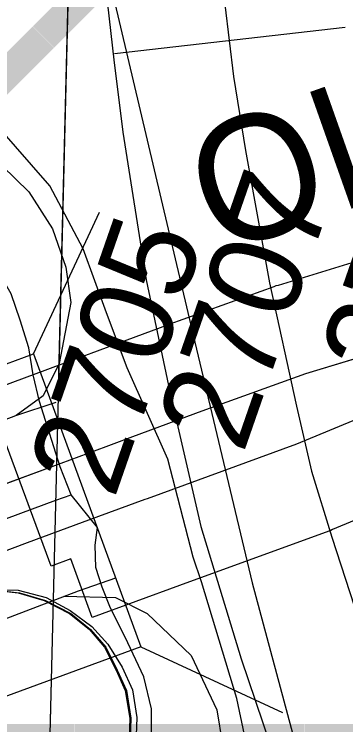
# Model space of a CAD drawing. Extents: x -132.8 to -73.3, y -60 to -26.
# Drawn here: x -124.6757 to -124.5687, y -42.8253 to -42.5958 of the extents above; entities that cross this region are included whole.
import ezdxf

# ---------------------------------------------------------------- set-up
doc = ezdxf.new("R2010")
doc.units = 0
for name, color, linetype in [('tdCoDivCarto', 7, 'Continuous'), ('tdCoInt', 7, 'Continuous'), ('tdCoIntCL', 7, 'Continuous'), ('tdCoIntRamp', 7, 'Continuous'), ('tdCoIntRte', 7, 'Continuous'), ('tdCoPrimary', 7, 'Continuous'), ('tdCoPriOther', 7, 'Continuous'), ('tdCoRRCL', 7, 'Continuous'), ('tdCoSecDivCarto', 7, 'Continuous'), ('tdCoSecRdNmbr', 7, 'Continuous'), ('tdCoSecRdTxt', 7, 'Continuous'), ('tdCoSecRteBand', 7, 'Continuous'), ('tdCoSecRteCL', 7, 'Continuous'), ('tdCoSectLine', 7, 'Continuous'), ('tdCoSectLinePart', 7, 'Continuous'), ('tdCoStrucNonDivPri', 7, 'Continuous'), ('tdCoSurfAsphalt', 7, 'Continuous'), ('tdStHwyIntRefPost1', 7, 'Continuous')]:
    doc.layers.add(name, color=color, linetype=linetype)

msp = doc.modelspace()

# ---------------------------------------------------------------- linework, layer by layer
at = {"layer": 'tdCoDivCarto'}
for p, q in [((-124.64611, -42.73548), (-124.66069, -42.74088)), ((-124.64611, -42.73548), (-124.66069, -42.74088)), ((-124.64099, -42.73359), (-124.64611, -42.73548)), ((-124.64043, -42.73338), (-124.64099, -42.73359)), ((-124.66069, -42.74088), (-124.69452, -42.7534)), ((-124.66069, -42.74088), (-124.69452, -42.7534)), ((-124.6537, -42.75987), (-124.63341, -42.75246)), ((-124.6537, -42.75987), (-124.63341, -42.75246)), ((-124.63341, -42.75246), (-124.63265, -42.75218)), ((-124.63341, -42.75246), (-124.63265, -42.75218)), ((-124.6715, -42.76638), (-124.6537, -42.75987)), ((-124.68214, -42.7704), (-124.6715, -42.76638))]:
    msp.add_line(p, q, dxfattribs=at)
for points in [[(-124.42594, -42.66815), (-124.43432, -42.6679), (-124.44443, -42.67209), (-124.46416, -42.679), (-124.49499, -42.68689), (-124.54801, -42.70169), (-124.58165, -42.71196), (-124.61519, -42.72404), (-124.64043, -42.73338)], [(-124.63265, -42.75218), (-124.58445, -42.73456), (-124.54628, -42.7187), (-124.47259, -42.68854)], [(-124.64611, -42.73548), (-124.66069, -42.74088)], [(-124.64611, -42.73548), (-124.66069, -42.74088)], [(-124.66069, -42.74088), (-124.69452, -42.7534)], [(-124.66069, -42.74088), (-124.69452, -42.7534)], [(-124.6537, -42.75987), (-124.63341, -42.75246)], [(-124.6537, -42.75987), (-124.63341, -42.75246)], [(-124.63341, -42.75246), (-124.63265, -42.75218)], [(-124.63341, -42.75246), (-124.63265, -42.75218)], [(-124.68214, -42.7704), (-124.6715, -42.76638), (-124.6537, -42.75987)], [(-124.68214, -42.7704), (-124.6715, -42.76638), (-124.6537, -42.75987)], [(-124.68214, -42.7704), (-124.6715, -42.76638), (-124.6537, -42.75987)]]:
    msp.add_lwpolyline(points, dxfattribs=at)
at = {"layer": 'tdCoInt'}
for points in [[(-126.55186, -43.25714), (-126.36026, -43.26458), (-126.30069, -43.26626), (-126.25605, -43.26586), (-126.16483, -43.25693), (-126.1179, -43.2503), (-126.026, -43.2282), (-125.95856, -43.20636), (-125.68881, -43.10485), (-125.19005, -42.91762), (-125.07247, -42.87419), (-125.01639, -42.85224), (-124.84004, -42.7862), (-124.76943, -42.76141), (-124.67519, -42.72546), (-124.66222, -42.72105)], [(-126.56548, -43.31662), (-126.36114, -43.32459), (-126.30169, -43.32627), (-126.25286, -43.32583), (-126.15771, -43.31652), (-126.10709, -43.30937), (-126.01003, -43.28604), (-125.93817, -43.26279), (-125.66785, -43.16107), (-125.16944, -42.97396), (-125.05087, -42.93017), (-124.99552, -42.9085), (-124.8201, -42.8428), (-124.74695, -42.81707), (-124.65502, -42.78198), (-124.64291, -42.77786)]]:
    msp.add_lwpolyline(points, dxfattribs=at)
at = {"layer": 'tdCoIntCL'}
for points in [[(-124.6573, -42.75107), (-124.6609, -42.74194), (-124.66497, -42.7291), (-124.66759, -42.72086), (-124.66959, -42.7123), (-124.67105, -42.70356), (-124.67378, -42.69464), (-124.67669, -42.68608), (-124.68143, -42.67806), (-124.68944, -42.66787), (-124.70237, -42.65293), (-124.72678, -42.62579), (-124.73935, -42.6094), (-124.74772, -42.59756), (-124.75428, -42.58645), (-124.76011, -42.57516), (-124.76484, -42.56351), (-124.77049, -42.54803), (-124.77468, -42.53491), (-124.77759, -42.5198), (-124.77996, -42.50377), (-124.78051, -42.4841), (-124.79729, -42.48271)], [(-124.68588, -42.76149), (-124.66229, -42.75279), (-124.6573, -42.75107)], [(-124.65768, -43.00388), (-124.64145, -42.99499), (-124.6428, -42.98792), (-124.64431, -42.97769), (-124.64491, -42.96851), (-124.64476, -42.95512), (-124.64235, -42.92984), (-124.63859, -42.89583), (-124.63573, -42.8719), (-124.63257, -42.84828), (-124.63136, -42.83127), (-124.63136, -42.82014), (-124.63392, -42.80975), (-124.63994, -42.79696), (-124.64461, -42.78763), (-124.64731, -42.78086), (-124.64942, -42.77454), (-124.64964, -42.76728), (-124.64882, -42.76162), (-124.6573, -42.75107)], [(-124.69125, -42.76326), (-124.68304, -42.78171), (-124.67448, -42.78184), (-124.66545, -42.78417), (-124.65762, -42.78839), (-124.6507, -42.79358), (-124.64551, -42.7993), (-124.64084, -42.80667), (-124.63753, -42.81397), (-124.63618, -42.82292), (-124.63648, -42.83157)]]:
    msp.add_lwpolyline(points, dxfattribs=at)
at = {"layer": 'tdCoIntRamp'}
for points in [[(-124.62616, -42.73951), (-124.63924, -42.70997), (-124.64591, -42.69222), (-124.65347, -42.67162), (-124.66426, -42.65128), (-124.72128, -42.58593), (-124.73762, -42.56558), (-124.75612, -42.53692), (-124.76963, -42.49835)], [(-124.76337, -42.6692), (-124.76197, -42.65744), (-124.74656, -42.64265), (-124.72652, -42.63402), (-124.7145, -42.63278), (-124.70156, -42.63494), (-124.69015, -42.63895), (-124.67967, -42.64481), (-124.67104, -42.65313), (-124.66333, -42.66515), (-124.65902, -42.67748), (-124.65747, -42.68889), (-124.66117, -42.70862), (-124.66641, -42.7191), (-124.67506, -42.72542)], [(-124.60632, -43.02965), (-124.61163, -42.99972), (-124.60754, -42.89172), (-124.60137, -42.84024), (-124.60137, -42.82853), (-124.60384, -42.81681), (-124.61528, -42.77912), (-124.61795, -42.77112), (-124.62616, -42.73951)], [(-124.65976, -42.78379), (-124.64299, -42.78414), (-124.63281, -42.78938), (-124.61863, -42.80294), (-124.61031, -42.82051), (-124.60846, -42.83161), (-124.61031, -42.85226), (-124.61709, -42.86675), (-124.62727, -42.87877), (-124.64484, -42.89018), (-124.66333, -42.89357), (-124.68121, -42.8908), (-124.68427, -42.88818)]]:
    msp.add_lwpolyline(points, dxfattribs=at)
at = {"layer": 'tdCoIntRte'}
msp.add_lwpolyline([(-124.74827, -42.7963), (-124.71017, -42.78664), (-124.69463, -42.78294), (-124.68304, -42.78171), (-124.67441, -42.78269), (-124.66603, -42.78516), (-124.65789, -42.78935), (-124.65148, -42.79453), (-124.64655, -42.8002), (-124.64285, -42.8076), (-124.63989, -42.81426), (-124.63841, -42.82314), (-124.63865, -42.82979)], dxfattribs=at)
msp.add_lwpolyline([(-124.74827, -42.7963), (-124.71017, -42.78664), (-124.69463, -42.78294), (-124.68304, -42.78171), (-124.67441, -42.78269), (-124.66603, -42.78516), (-124.65789, -42.78935), (-124.65148, -42.79453), (-124.64655, -42.8002), (-124.64285, -42.8076), (-124.63989, -42.81426), (-124.63841, -42.82314), (-124.63865, -42.82979)], dxfattribs=at)
at = {"layer": 'tdCoPrimary'}
for p, q in [((-124.64611, -42.73548), (-124.66069, -42.74088)), ((-124.64611, -42.73548), (-124.66069, -42.74088)), ((-124.66069, -42.74088), (-124.69452, -42.7534)), ((-124.66069, -42.74088), (-124.69452, -42.7534)), ((-124.6537, -42.75987), (-124.63341, -42.75246)), ((-124.6537, -42.75987), (-124.63341, -42.75246)), ((-124.63341, -42.75246), (-124.63265, -42.75218)), ((-124.63341, -42.75246), (-124.63265, -42.75218))]:
    msp.add_line(p, q, dxfattribs=at)
for points in [[(-124.64611, -42.73548), (-124.66069, -42.74088), (-124.69452, -42.7534), (-124.71383, -42.76054), (-124.73917, -42.76999), (-124.75555, -42.7761), (-124.75651, -42.77646)], [(-124.74832, -42.79541), (-124.73241, -42.78939), (-124.68214, -42.7704), (-124.6715, -42.76638), (-124.6537, -42.75987), (-124.63341, -42.75246), (-124.63265, -42.75218)], [(-124.68214, -42.7704), (-124.6715, -42.76638), (-124.6537, -42.75987)], [(-124.68214, -42.7704), (-124.6715, -42.76638), (-124.6537, -42.75987)], [(-124.74789, -42.7963), (-124.70979, -42.78664), (-124.69425, -42.78294), (-124.68266, -42.78171), (-124.67403, -42.78269), (-124.66565, -42.78516), (-124.65751, -42.78935), (-124.6511, -42.79453), (-124.64617, -42.8002), (-124.64247, -42.8076), (-124.63951, -42.81426), (-124.63803, -42.82314), (-124.63828, -42.82979)], [(-124.68266, -42.78171), (-124.67403, -42.78269), (-124.66565, -42.78516), (-124.65751, -42.78935), (-124.6511, -42.79453)], [(-124.68266, -42.78171), (-124.67403, -42.78269), (-124.66565, -42.78516), (-124.65751, -42.78935), (-124.6511, -42.79453)], [(-124.6511, -42.79453), (-124.64617, -42.8002), (-124.64247, -42.8076), (-124.63951, -42.81426), (-124.63803, -42.82314), (-124.63828, -42.82979)], [(-124.6511, -42.79453), (-124.64617, -42.8002), (-124.64247, -42.8076), (-124.63951, -42.81426), (-124.63803, -42.82314), (-124.63828, -42.82979)]]:
    msp.add_lwpolyline(points, dxfattribs=at)
at = {"layer": 'tdCoPriOther'}
for points in [[(-124.64611, -42.73548), (-124.66069, -42.74088)], [(-124.66069, -42.74088), (-124.69452, -42.7534)], [(-124.6537, -42.75987), (-124.63341, -42.75246)], [(-124.68214, -42.7704), (-124.6715, -42.76638), (-124.6537, -42.75987)]]:
    msp.add_lwpolyline(points, dxfattribs=at)
at = {"layer": 'tdCoRRCL'}
msp.add_line((-124.64336, -42.60852), (-124.56884, -42.60004), dxfattribs=at)
for points in [[(-124.56441, -39.58277), (-124.59502, -40.99697), (-124.62126, -41.69986), (-124.64443, -42.5874), (-124.61743, -42.70169), (-124.59894, -42.77948), (-124.57448, -42.87004), (-124.36447, -43.41034), (-124.28789, -43.62059), (-124.20724, -43.85618), (-124.00071, -44.40901), (-123.83109, -44.9246), (-123.75422, -45.12382), (-123.67243, -45.25532), (-123.34073, -45.72941), (-123.31155, -45.76015), (-123.21558, -45.95355), (-123.18597, -46.02848), (-123.11918, -46.43252), (-123.02482, -47.17174), (-122.96612, -47.70495)], [(-124.64828, -42.35546), (-124.65012, -42.4113), (-124.65116, -42.4556), (-124.65143, -42.4868), (-124.6509, -42.51694), (-124.64907, -42.54971), (-124.64723, -42.57828), (-124.64356, -42.61053), (-124.64068, -42.63386), (-124.63308, -42.68157), (-124.62521, -42.71931), (-124.61551, -42.76126), (-124.60241, -42.80399), (-124.58379, -42.85904), (-124.56571, -42.90753), (-124.54028, -42.97438), (-124.52272, -43.02078), (-124.4986, -43.08343), (-124.47474, -43.1466), (-124.45194, -43.2069), (-124.43018, -43.26483), (-124.4155, -43.3031)], [(-124.61431, -42.39342), (-124.61484, -42.41557), (-124.61549, -42.45331), (-124.61536, -42.48398), (-124.61418, -42.51544), (-124.61326, -42.53183), (-124.61143, -42.5604), (-124.60776, -42.59264), (-124.60488, -42.61597), (-124.60107, -42.63983), (-124.59334, -42.68256), (-124.58456, -42.7224), (-124.57971, -42.74337), (-124.57316, -42.76474), (-124.5573, -42.81363), (-124.54799, -42.84115), (-124.51503, -42.92812), (-124.48206, -43.01508), (-124.41613, -43.18901), (-124.3797, -43.28522), (-124.36764, -43.31537)]]:
    msp.add_lwpolyline(points, dxfattribs=at)
at = {"layer": 'tdCoSecDivCarto'}
for p, q in [((-124.54801, -42.70169), (-124.58165, -42.71196)), ((-124.58165, -42.71196), (-124.61519, -42.72404)), ((-124.58445, -42.73456), (-124.54628, -42.7187)), ((-124.61519, -42.72404), (-124.64043, -42.73338)), ((-124.64099, -42.73359), (-124.64611, -42.73548)), ((-124.64043, -42.73338), (-124.64099, -42.73359)), ((-124.63265, -42.75218), (-124.58445, -42.73456))]:
    msp.add_line(p, q, dxfattribs=at)
at = {"layer": 'tdCoSecRteBand'}
for points in [[(-124.65053, -42.79065), (-124.65746, -42.77167), (-124.66384, -42.77403), (-124.68466, -42.71776), (-124.65652, -42.70735), (-124.6514, -42.70545), (-124.65084, -42.70525), (-124.6256, -42.69591), (-124.62548, -42.69586), (-124.62536, -42.69582), (-124.59182, -42.68373), (-124.59112, -42.68348), (-124.59041, -42.68327), (-124.55677, -42.67299), (-124.55642, -42.67289), (-124.55607, -42.67279), (-124.50305, -42.65799), (-124.50274, -42.65791), (-124.50243, -42.65783), (-124.47285, -42.65026), (-124.45514, -42.64406), (-124.44581, -42.64019), (-124.43987, -42.63772)], [(-124.43286, -42.7061), (-124.45553, -42.71398), (-124.46123, -42.71631), (-124.53484, -42.74644), (-124.57293, -42.76227), (-124.57353, -42.76252), (-124.57415, -42.76274), (-124.62235, -42.78036), (-124.65053, -42.79065)]]:
    msp.add_lwpolyline(points, dxfattribs=at)
at = {"layer": 'tdCoSecRteCL'}
for points in [[(-124.42594, -42.66815), (-124.43432, -42.6679), (-124.44443, -42.67209), (-124.46416, -42.679), (-124.49499, -42.68689), (-124.54801, -42.70169), (-124.58165, -42.71196), (-124.61519, -42.72404), (-124.64043, -42.73338), (-124.64099, -42.73359), (-124.64611, -42.73548)], [(-124.63265, -42.75218), (-124.58445, -42.73456), (-124.54628, -42.7187), (-124.47259, -42.68854), (-124.46614, -42.6859), (-124.44271, -42.67776), (-124.43161, -42.67308), (-124.42594, -42.66815)]]:
    msp.add_lwpolyline(points, dxfattribs=at)
at = {"layer": 'tdCoSectLine'}
msp.add_lwpolyline([(-124.67512, -43.27342), (-124.65028, -42.26542)], dxfattribs=at)
at = {"layer": 'tdCoSectLinePart'}
for points in [[(-124.6615, -42.72069), (-124.65028, -42.26542)], [(-124.67512, -43.27342), (-124.66276, -42.77172)]]:
    msp.add_lwpolyline(points, dxfattribs=at)
at = {"layer": 'tdCoStrucNonDivPri'}
for p, q in [((-124.66947, -42.70553), (-124.64825, -42.6598)), ((-124.87766, -42.78174), (-124.66947, -42.70553)), ((-124.66947, -42.70553), (-124.63484, -42.80013)), ((-124.63484, -42.80013), (-124.84303, -42.87635)), ((-124.63484, -42.80013), (-124.58911, -42.82135))]:
    msp.add_line(p, q, dxfattribs=at)
at = {"layer": 'tdCoSurfAsphalt'}
for points in [[(-124.42594, -42.66815), (-124.43432, -42.6679), (-124.44443, -42.67209), (-124.46416, -42.679), (-124.49499, -42.68689), (-124.54801, -42.70169), (-124.58165, -42.71196), (-124.61519, -42.72404), (-124.64043, -42.73338), (-124.64099, -42.73359), (-124.64611, -42.73548)], [(-124.63265, -42.75218), (-124.58445, -42.73456), (-124.54628, -42.7187), (-124.47259, -42.68854), (-124.46614, -42.6859), (-124.44271, -42.67776), (-124.43161, -42.67308), (-124.42594, -42.66815)]]:
    msp.add_lwpolyline(points, dxfattribs=at)

# ---------------------------------------------------------------- texts
at = {"layer": 'tdCoSecRdNmbr'}
for s, p in [('2709', (-124.5493, -42.71627)), ('2707', (-124.60187, -42.73817)), ('2705', (-124.64351, -42.75277))]:
    msp.add_text(s, height=0.03, rotation=70.8344, dxfattribs=at).set_placement(p)
at = {"layer": 'tdCoSecRdTxt'}
msp.add_text('OLD MORMON BRIDGE RD', height=0.04, rotation=19.4788, dxfattribs=at).set_placement((-124.61019, -42.67396))
at = {"layer": 'tdStHwyIntRefPost1'}
msp.add_text('‒‒‒‒62', height=0.1, rotation=45, dxfattribs=at).set_placement((-124.7454, -42.73442))
msp.add_text('‒‒‒‒3', height=0.1, dxfattribs=at).set_placement((-124.80508, -42.86671))

doc.saveas('drawing.dxf')
